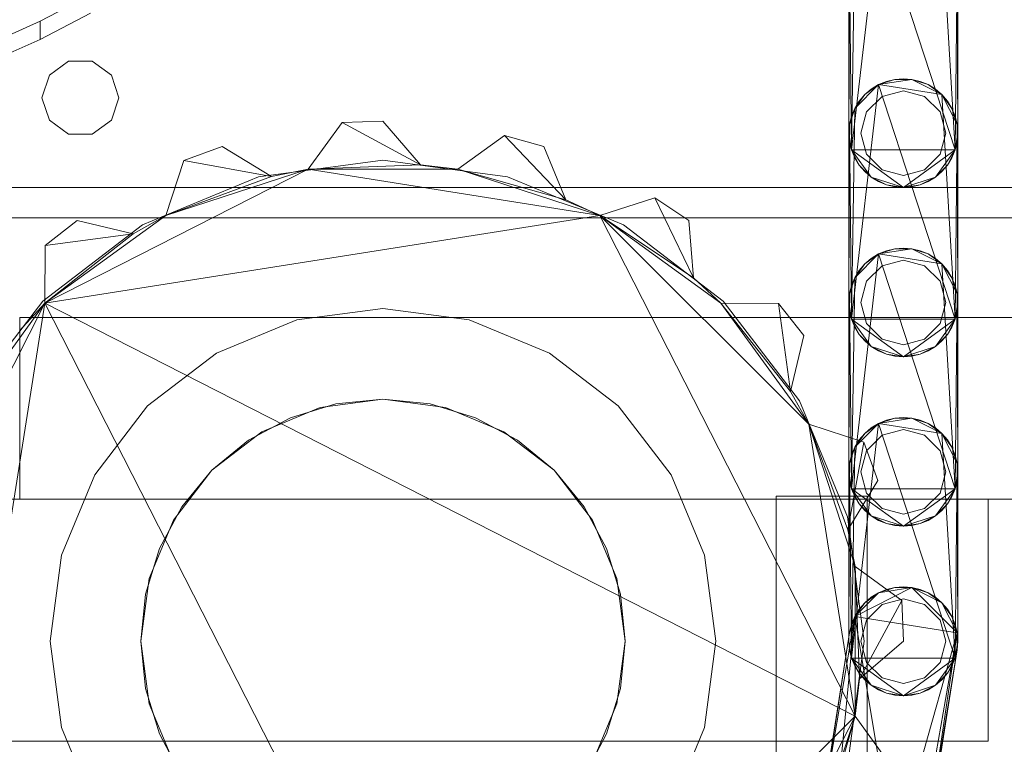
# Model space of a CAD drawing. Header units: millimetres. Extents: x -3490 to 61924, y -72580 to 6847.
# Tile 1026 of 1056: x 59951 to 60114, y 1349 to 1469. Entities that reach past the tile are written whole.
import ezdxf

# ---------------------------------------------------------------- set-up
doc = ezdxf.new("R2010")
doc.units = ezdxf.units.MM
doc.layers.add('lateral_secador', color=7, linetype='Continuous', lineweight=0)

msp = doc.modelspace()

# ---------------------------------------------------------------- linework, layer by layer
at = {"layer": 'lateral_secador'}
for p, q in [((60088.575, 1447.719), (60093.048, 1486.519)), ((60093.048, 1486.519), (60105.692, 1447.719)), ((60103.497, 1484.864), (60105.692, 1447.719)), ((60088.575, 1447.719), (60089.114, 1482.586)), ((60088.134, 1450.5), (60088.245, 1479.908)), ((60088.575, 1447.719), (60088.245, 1479.908)), ((60106.023, 1479.908), (60105.692, 1447.719)), ((60106.023, 1479.908), (60106.134, 1450.5)), ((60088.134, 1478.5), (60088.134, 1450.5)), ((60106.134, 1450.5), (60106.134, 1478.5)), ((59962.801, 1473.341), (59954.467, 1469)), ((59962.801, 1470.341), (59954.467, 1466)), ((59954.467, 1469), (59946.134, 1465.272)), ((59954.467, 1469), (59954.467, 1466)), ((59954.467, 1466), (59946.134, 1462.272)), ((59959.172, 1462.389), (59955.997, 1460.082)), ((59963.096, 1462.389), (59959.172, 1462.389)), ((59966.271, 1460.082), (59963.096, 1462.389)), ((59955.997, 1460.082), (59954.784, 1456.35)), ((59967.484, 1456.35), (59966.271, 1460.082)), ((60088.575, 1419.719), (60093.048, 1458.519)), ((60089.114, 1454.586), (60093.048, 1458.519)), ((60090.771, 1456.864), (60093.048, 1458.519)), ((60093.048, 1458.519), (60091.843, 1457.781)), ((60093.048, 1458.519), (60095.726, 1459.389)), ((60093.048, 1458.519), (60098.542, 1459.389)), ((60094.353, 1459.059), (60093.048, 1458.519)), ((60093.048, 1458.519), (60103.497, 1456.864)), ((60093.048, 1458.519), (60105.692, 1419.719)), ((60095.726, 1459.389), (60094.353, 1459.059)), ((60097.134, 1459.5), (60095.726, 1459.389)), ((60095.726, 1459.389), (60098.542, 1459.389)), ((60098.542, 1459.389), (60097.134, 1459.5)), ((60098.542, 1459.389), (60101.22, 1458.519)), ((60099.915, 1459.059), (60098.542, 1459.389)), ((60098.542, 1459.389), (60103.497, 1456.864)), ((60101.22, 1458.519), (60099.915, 1459.059)), ((60101.22, 1458.519), (60103.497, 1456.864)), ((60102.425, 1457.781), (60101.22, 1458.519)), ((60089.114, 1454.586), (60090.771, 1456.864)), ((60090.771, 1456.864), (60089.853, 1455.79)), ((60091.843, 1457.781), (60090.771, 1456.864)), ((60093.634, 1456.562), (60091.072, 1454)), ((60097.134, 1457.5), (60093.634, 1456.562)), ((60100.634, 1456.562), (60097.134, 1457.5)), ((60103.196, 1454), (60100.634, 1456.562)), ((60103.497, 1456.864), (60102.425, 1457.781)), ((60103.497, 1456.864), (60105.153, 1454.586)), ((60104.415, 1455.79), (60103.497, 1456.864)), ((60103.497, 1456.864), (60106.023, 1451.908)), ((60103.497, 1456.864), (60105.692, 1419.719)), ((59954.784, 1456.35), (59955.997, 1452.618)), ((59966.271, 1452.618), (59967.484, 1456.35)), ((60089.853, 1455.79), (60089.114, 1454.586)), ((60105.153, 1454.586), (60104.415, 1455.79)), ((60088.245, 1451.908), (60089.114, 1454.586)), ((60088.575, 1453.281), (60088.245, 1451.908)), ((60089.114, 1454.586), (60088.575, 1453.281)), ((60088.575, 1419.719), (60089.114, 1454.586)), ((60091.072, 1454), (60090.134, 1450.5)), ((60104.134, 1450.5), (60103.196, 1454)), ((60105.153, 1454.586), (60106.023, 1451.908)), ((60105.692, 1453.281), (60105.153, 1454.586)), ((60106.023, 1451.908), (60105.692, 1453.281)), ((59955.997, 1452.618), (59959.172, 1450.311)), ((59963.096, 1450.311), (59966.271, 1452.618)), ((60004.386, 1452.235), (59998.776, 1444.527)), ((60011.134, 1452.5), (60004.386, 1452.235)), ((60004.386, 1452.235), (60017.333, 1445.256)), ((60017.333, 1445.256), (60011.134, 1452.5)), ((60088.134, 1422.5), (60088.245, 1451.908)), ((60088.245, 1451.908), (60088.134, 1450.5)), ((60088.575, 1419.719), (60088.245, 1451.908)), ((60106.023, 1451.908), (60105.692, 1419.719)), ((60106.023, 1451.908), (60106.134, 1422.5)), ((60106.134, 1450.5), (60106.023, 1451.908)), ((59959.172, 1450.311), (59963.096, 1450.311)), ((60031.21, 1450.124), (60023.491, 1444.527)), ((60031.21, 1450.124), (60041.366, 1439.486)), ((60037.71, 1448.291), (60031.21, 1450.124)), ((60088.134, 1450.5), (60088.134, 1422.5)), ((60088.575, 1447.719), (60088.134, 1450.5)), ((60088.134, 1450.5), (60088.245, 1449.092)), ((60090.134, 1450.5), (60091.072, 1447)), ((60103.196, 1447), (60104.134, 1450.5)), ((60106.134, 1450.5), (60105.692, 1447.719)), ((60106.023, 1449.092), (60106.134, 1450.5)), ((60106.134, 1422.5), (60106.134, 1450.5)), ((59984.558, 1448.291), (59978.224, 1445.954)), ((59992.692, 1443.317), (59984.558, 1448.291)), ((60041.366, 1439.486), (60037.71, 1448.291)), ((60088.245, 1449.092), (60088.575, 1447.719)), ((60105.692, 1447.719), (60106.023, 1449.092)), ((60089.853, 1445.21), (60088.575, 1447.719)), ((60088.575, 1447.719), (60089.114, 1446.414)), ((60091.843, 1443.219), (60088.575, 1447.719)), ((60097.134, 1441.5), (60088.575, 1447.719)), ((60105.692, 1447.719), (60088.575, 1447.719)), ((60091.072, 1447), (60093.634, 1444.438)), ((60105.692, 1447.719), (60097.134, 1441.5)), ((60100.634, 1444.438), (60103.196, 1447)), ((60105.692, 1447.719), (60102.425, 1443.219)), ((60105.692, 1447.719), (60104.415, 1445.21)), ((60105.153, 1446.414), (60105.692, 1447.719)), ((59978.224, 1445.954), (59975.269, 1436.89)), ((59978.224, 1445.954), (59992.692, 1443.317)), ((60011.134, 1446), (59990.558, 1443.291)), ((59998.776, 1444.527), (60017.333, 1445.256)), ((60031.71, 1443.291), (60011.134, 1446)), ((60023.491, 1444.527), (60017.333, 1445.256)), ((60089.114, 1446.414), (60089.853, 1445.21)), ((60091.843, 1443.219), (60089.853, 1445.21)), ((60089.853, 1445.21), (60090.771, 1444.136)), ((60104.415, 1445.21), (60102.425, 1443.219)), ((60103.497, 1444.136), (60104.415, 1445.21)), ((60104.415, 1445.21), (60105.153, 1446.414)), ((59955.273, 1422.361), (59998.776, 1444.527)), ((59975.269, 1436.89), (59998.776, 1444.527)), ((59998.776, 1444.527), (59992.692, 1443.317)), ((59998.776, 1444.527), (60023.491, 1444.527)), ((59998.776, 1444.527), (60046.999, 1436.89)), ((60023.491, 1444.527), (60041.366, 1439.486)), ((60023.491, 1444.527), (60046.999, 1436.89)), ((60090.771, 1444.136), (60091.843, 1443.219)), ((60093.634, 1444.438), (60097.134, 1443.5)), ((60097.134, 1443.5), (60100.634, 1444.438)), ((60102.425, 1443.219), (60103.497, 1444.136)), ((59990.558, 1443.291), (59971.384, 1435.349)), ((59975.269, 1436.89), (59992.692, 1443.317)), ((60050.884, 1435.349), (60031.71, 1443.291)), ((60094.353, 1441.941), (60091.843, 1443.219)), ((60091.843, 1443.219), (60093.048, 1442.481)), ((60097.134, 1441.5), (60091.843, 1443.219)), ((60093.048, 1442.481), (60094.353, 1441.941)), ((60097.134, 1441.5), (60094.353, 1441.941)), ((60094.353, 1441.941), (60095.726, 1441.611)), ((60102.425, 1443.219), (60097.134, 1441.5)), ((60099.915, 1441.941), (60097.134, 1441.5)), ((60098.542, 1441.611), (60099.915, 1441.941)), ((60102.425, 1443.219), (60099.915, 1441.941)), ((60099.915, 1441.941), (60101.22, 1442.481)), ((60101.22, 1442.481), (60102.425, 1443.219)), ((59846.134, 1441.5), (60176.134, 1441.5)), ((60095.726, 1441.611), (60097.134, 1441.5)), ((60097.134, 1441.5), (60098.542, 1441.611)), ((60046.999, 1436.89), (60041.366, 1439.486)), ((60056.069, 1439.827), (60046.999, 1436.89)), ((60056.069, 1439.827), (60062.441, 1426.572)), ((60061.683, 1436.075), (60056.069, 1439.827)), ((59955.273, 1422.361), (59975.269, 1436.89)), ((59955.273, 1422.361), (60046.999, 1436.89)), ((59975.269, 1436.89), (59969.857, 1433.859)), ((60046.999, 1436.89), (60062.441, 1426.572)), ((60046.999, 1436.89), (60066.995, 1422.361)), ((60046.999, 1436.89), (60081.523, 1402.365)), ((60046.999, 1436.89), (60089.161, 1354.142)), ((59846.134, 1436.5), (60176.134, 1436.5)), ((59971.384, 1435.349), (59954.919, 1422.715)), ((59960.585, 1436.075), (59955.282, 1431.895)), ((59969.857, 1433.859), (59960.585, 1436.075)), ((60067.349, 1422.715), (60050.884, 1435.349)), ((60062.441, 1426.572), (60061.683, 1436.075)), ((59955.273, 1422.361), (59969.857, 1433.859)), ((59955.282, 1431.895), (59969.857, 1433.859)), ((59955.282, 1431.895), (59955.273, 1422.361)), ((60088.575, 1391.719), (60093.048, 1430.519)), ((60089.114, 1426.586), (60093.048, 1430.519)), ((60090.771, 1428.864), (60093.048, 1430.519)), ((60093.048, 1430.519), (60091.843, 1429.781)), ((60093.048, 1430.519), (60095.726, 1431.389)), ((60093.048, 1430.519), (60098.542, 1431.389)), ((60094.353, 1431.059), (60093.048, 1430.519)), ((60093.048, 1430.519), (60103.497, 1428.864)), ((60093.048, 1430.519), (60105.692, 1391.719)), ((60095.726, 1431.389), (60094.353, 1431.059)), ((60097.134, 1431.5), (60095.726, 1431.389)), ((60095.726, 1431.389), (60098.542, 1431.389)), ((60098.542, 1431.389), (60097.134, 1431.5)), ((60098.542, 1431.389), (60101.22, 1430.519)), ((60099.915, 1431.059), (60098.542, 1431.389)), ((60098.542, 1431.389), (60103.497, 1428.864)), ((60101.22, 1430.519), (60099.915, 1431.059)), ((60101.22, 1430.519), (60103.497, 1428.864)), ((60102.425, 1429.781), (60101.22, 1430.519)), ((60089.114, 1426.586), (60090.771, 1428.864)), ((60090.771, 1428.864), (60089.853, 1427.79)), ((60091.843, 1429.781), (60090.771, 1428.864)), ((60097.134, 1429.5), (60093.634, 1428.562)), ((60100.634, 1428.562), (60097.134, 1429.5)), ((60103.497, 1428.864), (60102.425, 1429.781)), ((60103.497, 1428.864), (60105.153, 1426.586)), ((60104.415, 1427.79), (60103.497, 1428.864)), ((60103.497, 1428.864), (60106.023, 1423.908)), ((60103.497, 1428.864), (60105.692, 1391.719)), ((60089.853, 1427.79), (60089.114, 1426.586)), ((60093.634, 1428.562), (60091.072, 1426)), ((60103.196, 1426), (60100.634, 1428.562)), ((60105.153, 1426.586), (60104.415, 1427.79)), ((60066.995, 1422.361), (60062.441, 1426.572)), ((60088.245, 1423.908), (60089.114, 1426.586)), ((60089.114, 1426.586), (60088.575, 1425.281)), ((60088.575, 1391.719), (60089.114, 1426.586)), ((60091.072, 1426), (60090.134, 1422.5)), ((60104.134, 1422.5), (60103.196, 1426)), ((60105.153, 1426.586), (60106.023, 1423.908)), ((60105.692, 1425.281), (60105.153, 1426.586)), ((60088.134, 1394.5), (60088.245, 1423.908)), ((60088.245, 1423.908), (60088.134, 1422.5)), ((60088.575, 1425.281), (60088.245, 1423.908)), ((60088.575, 1391.719), (60088.245, 1423.908)), ((60106.023, 1423.908), (60105.692, 1425.281)), ((60106.023, 1423.908), (60105.692, 1391.719)), ((60106.023, 1423.908), (60106.134, 1394.5)), ((60106.134, 1422.5), (60106.023, 1423.908)), ((59933.107, 1378.858), (59955.273, 1422.361)), ((59940.745, 1402.365), (59955.273, 1422.361)), ((59940.745, 1330.635), (59955.273, 1422.361)), ((59954.919, 1422.715), (59942.285, 1406.25)), ((59955.273, 1422.361), (59951.062, 1417.806)), ((59955.273, 1422.361), (60089.161, 1354.142)), ((60023.491, 1288.473), (59955.273, 1422.361)), ((60066.995, 1422.361), (60078.493, 1407.777)), ((60076.528, 1422.353), (60066.995, 1422.361)), ((60066.995, 1422.361), (60081.523, 1402.365)), ((60079.983, 1406.25), (60067.349, 1422.715)), ((60076.528, 1422.353), (60078.493, 1407.777)), ((60080.71, 1417.05), (60076.528, 1422.353)), ((60088.134, 1422.5), (60088.134, 1394.5)), ((60088.575, 1419.719), (60088.134, 1422.5)), ((60088.134, 1422.5), (60088.245, 1421.092)), ((60090.134, 1422.5), (60091.072, 1419)), ((60103.196, 1419), (60104.134, 1422.5)), ((60106.134, 1422.5), (60105.692, 1419.719)), ((60106.023, 1421.092), (60106.134, 1422.5)), ((60106.134, 1394.5), (60106.134, 1422.5)), ((60011.134, 1421.5), (59996.899, 1419.626)), ((60025.369, 1419.626), (60011.134, 1421.5)), ((60088.245, 1421.092), (60088.575, 1419.719)), ((60105.692, 1419.719), (60106.023, 1421.092)), ((59951.134, 1420), (60231.134, 1420)), ((59951.134, 1420), (59951.134, 1390)), ((59996.899, 1419.626), (59983.634, 1414.131)), ((60038.634, 1414.131), (60025.369, 1419.626)), ((60089.853, 1417.21), (60088.575, 1419.719)), ((60088.575, 1419.719), (60089.114, 1418.414)), ((60091.843, 1415.219), (60088.575, 1419.719)), ((60097.134, 1413.5), (60088.575, 1419.719)), ((60105.692, 1419.719), (60088.575, 1419.719)), ((60091.072, 1419), (60093.634, 1416.438)), ((60105.692, 1419.719), (60097.134, 1413.5)), ((60100.634, 1416.438), (60103.196, 1419)), ((60105.692, 1419.719), (60102.425, 1415.219)), ((60105.692, 1419.719), (60104.415, 1417.21)), ((60105.153, 1418.414), (60105.692, 1419.719)), ((60089.114, 1418.414), (60089.853, 1417.21)), ((60104.415, 1417.21), (60105.153, 1418.414)), ((60078.493, 1407.777), (60080.71, 1417.05)), ((60091.843, 1415.219), (60089.853, 1417.21)), ((60089.853, 1417.21), (60090.771, 1416.136)), ((60090.771, 1416.136), (60091.843, 1415.219)), ((60093.634, 1416.438), (60097.134, 1415.5)), ((60097.134, 1415.5), (60100.634, 1416.438)), ((60104.415, 1417.21), (60102.425, 1415.219)), ((60102.425, 1415.219), (60103.497, 1416.136)), ((60103.497, 1416.136), (60104.415, 1417.21)), ((59983.634, 1414.131), (59972.243, 1405.391)), ((60050.025, 1405.391), (60038.634, 1414.131)), ((60094.353, 1413.941), (60091.843, 1415.219)), ((60091.843, 1415.219), (60093.048, 1414.481)), ((60097.134, 1413.5), (60091.843, 1415.219)), ((60093.048, 1414.481), (60094.353, 1413.941)), ((60102.425, 1415.219), (60097.134, 1413.5)), ((60102.425, 1415.219), (60099.915, 1413.941)), ((60099.915, 1413.941), (60101.22, 1414.481)), ((60101.22, 1414.481), (60102.425, 1415.219)), ((60097.134, 1413.5), (60094.353, 1413.941)), ((60094.353, 1413.941), (60095.726, 1413.611)), ((60095.726, 1413.611), (60097.134, 1413.5)), ((60099.915, 1413.941), (60097.134, 1413.5)), ((60097.134, 1413.5), (60098.542, 1413.611)), ((60098.542, 1413.611), (60099.915, 1413.941)), ((60081.523, 1402.365), (60078.493, 1407.777)), ((60011.134, 1406.5), (60000.781, 1405.137)), ((60011.134, 1406.5), (60003.33, 1405.731)), ((60018.937, 1405.731), (60011.134, 1406.5)), ((60021.487, 1405.137), (60011.134, 1406.5)), ((60087.925, 1387.076), (60079.983, 1406.25)), ((59972.243, 1405.391), (59963.502, 1394)), ((60000.781, 1405.137), (59991.134, 1401.141)), ((60003.33, 1405.731), (59995.827, 1403.455)), ((60026.441, 1403.455), (60018.937, 1405.731)), ((60031.134, 1401.141), (60021.487, 1405.137)), ((60058.765, 1394), (60050.025, 1405.391)), ((59995.827, 1403.455), (59988.911, 1399.759)), ((60033.357, 1399.759), (60026.441, 1403.455)), ((60093.048, 1402.519), (60095.726, 1403.389)), ((60093.048, 1402.519), (60098.542, 1403.389)), ((60094.353, 1403.059), (60093.048, 1402.519)), ((60095.726, 1403.389), (60094.353, 1403.059)), ((60097.134, 1403.5), (60095.726, 1403.389)), ((60095.726, 1403.389), (60098.542, 1403.389)), ((60098.542, 1403.389), (60097.134, 1403.5)), ((60098.542, 1403.389), (60101.22, 1402.519)), ((60099.915, 1403.059), (60098.542, 1403.389)), ((60098.542, 1403.389), (60103.497, 1400.864)), ((60101.22, 1402.519), (60099.915, 1403.059)), ((59991.134, 1401.141), (59982.85, 1394.784)), ((60039.418, 1394.784), (60031.134, 1401.141)), ((60081.523, 1402.365), (60087.95, 1384.942)), ((60090.587, 1399.411), (60081.523, 1402.365)), ((60081.523, 1402.365), (60089.161, 1378.858)), ((60081.523, 1402.365), (60089.161, 1354.142)), ((60088.575, 1363.719), (60093.048, 1402.519)), ((60089.114, 1398.586), (60093.048, 1402.519)), ((60090.771, 1400.864), (60093.048, 1402.519)), ((60091.843, 1401.781), (60090.771, 1400.864)), ((60093.048, 1402.519), (60091.843, 1401.781)), ((60093.048, 1402.519), (60103.497, 1400.864)), ((60093.048, 1402.519), (60105.692, 1363.719)), ((60097.134, 1401.5), (60093.634, 1400.562)), ((60100.634, 1400.562), (60097.134, 1401.5)), ((60101.22, 1402.519), (60103.497, 1400.864)), ((60102.425, 1401.781), (60101.22, 1402.519)), ((60103.497, 1400.864), (60102.425, 1401.781)), ((59988.911, 1399.759), (59982.85, 1394.784)), ((60039.418, 1394.784), (60033.357, 1399.759)), ((60090.587, 1399.411), (60087.95, 1384.942)), ((60089.114, 1398.586), (60090.771, 1400.864)), ((60089.853, 1399.79), (60089.114, 1398.586)), ((60090.771, 1400.864), (60089.853, 1399.79)), ((60092.925, 1393.075), (60090.587, 1399.411)), ((60093.634, 1400.562), (60091.072, 1398)), ((60103.196, 1398), (60100.634, 1400.562)), ((60103.497, 1400.864), (60105.153, 1398.586)), ((60104.415, 1399.79), (60103.497, 1400.864)), ((60103.497, 1400.864), (60106.023, 1395.908)), ((60103.497, 1400.864), (60105.692, 1363.719)), ((60105.153, 1398.586), (60104.415, 1399.79)), ((60088.245, 1395.908), (60089.114, 1398.586)), ((60089.114, 1398.586), (60088.575, 1397.281)), ((60088.575, 1363.719), (60089.114, 1398.586)), ((60091.072, 1398), (60090.134, 1394.5)), ((60104.134, 1394.5), (60103.196, 1398)), ((60105.153, 1398.586), (60106.023, 1395.908)), ((60105.692, 1397.281), (60105.153, 1398.586)), ((60088.575, 1397.281), (60088.245, 1395.908)), ((60106.023, 1395.908), (60105.692, 1397.281)), ((59982.85, 1394.784), (59976.493, 1386.5)), ((59982.85, 1394.784), (59977.875, 1388.723)), ((60044.393, 1388.723), (60039.418, 1394.784)), ((60045.775, 1386.5), (60039.418, 1394.784)), ((60088.134, 1366.5), (60088.245, 1395.908)), ((60088.245, 1395.908), (60088.134, 1394.5)), ((60088.575, 1363.719), (60088.245, 1395.908)), ((60106.023, 1395.908), (60105.692, 1363.719)), ((60106.023, 1395.908), (60106.134, 1366.5)), ((60106.134, 1394.5), (60106.023, 1395.908)), ((59963.502, 1394), (59958.008, 1380.735)), ((60064.26, 1380.735), (60058.765, 1394)), ((60087.95, 1384.942), (60092.925, 1393.075)), ((60088.134, 1394.5), (60088.134, 1366.5)), ((60088.575, 1391.719), (60088.134, 1394.5)), ((60088.134, 1394.5), (60088.245, 1393.092)), ((60088.245, 1393.092), (60088.575, 1391.719)), ((60090.134, 1394.5), (60091.072, 1391)), ((60103.196, 1391), (60104.134, 1394.5)), ((60106.134, 1394.5), (60105.692, 1391.719)), ((60105.692, 1391.719), (60106.023, 1393.092)), ((60106.023, 1393.092), (60106.134, 1394.5)), ((60106.134, 1366.5), (60106.134, 1394.5)), ((60089.853, 1389.21), (60088.575, 1391.719)), ((60088.575, 1391.719), (60089.114, 1390.414)), ((60091.843, 1387.219), (60088.575, 1391.719)), ((60097.134, 1385.5), (60088.575, 1391.719)), ((60105.692, 1391.719), (60088.575, 1391.719)), ((60105.692, 1391.719), (60097.134, 1385.5)), ((60105.692, 1391.719), (60102.425, 1387.219)), ((60105.692, 1391.719), (60104.415, 1389.21)), ((60105.153, 1390.414), (60105.692, 1391.719)), ((40811.134, 1390), (60111.134, 1390)), ((59951.134, 1390), (60231.134, 1390)), ((60076.134, 1390.5), (60091.134, 1390.5)), ((60076.134, 1390.5), (60076.134, 1304.5)), ((60089.114, 1390.414), (60089.853, 1389.21)), ((60091.072, 1391), (60093.634, 1388.438)), ((60091.134, 1304.5), (60091.134, 1390.5)), ((60100.634, 1388.438), (60103.196, 1391)), ((60104.415, 1389.21), (60105.153, 1390.414)), ((60111.134, 1350), (60111.134, 1390)), ((59977.875, 1388.723), (59974.179, 1381.807)), ((60048.089, 1381.807), (60044.393, 1388.723)), ((60091.843, 1387.219), (60089.853, 1389.21)), ((60089.853, 1389.21), (60090.771, 1388.136)), ((60090.771, 1388.136), (60091.843, 1387.219)), ((60093.634, 1388.438), (60097.134, 1387.5)), ((60097.134, 1387.5), (60100.634, 1388.438)), ((60104.415, 1389.21), (60102.425, 1387.219)), ((60102.425, 1387.219), (60103.497, 1388.136)), ((60103.497, 1388.136), (60104.415, 1389.21)), ((59976.493, 1386.5), (59972.497, 1376.853)), ((60049.771, 1376.853), (60045.775, 1386.5)), ((60090.634, 1366.5), (60087.925, 1387.076)), ((60094.353, 1385.941), (60091.843, 1387.219)), ((60091.843, 1387.219), (60093.048, 1386.481)), ((60097.134, 1385.5), (60091.843, 1387.219)), ((60093.048, 1386.481), (60094.353, 1385.941)), ((60102.425, 1387.219), (60097.134, 1385.5)), ((60102.425, 1387.219), (60099.915, 1385.941)), ((60099.915, 1385.941), (60101.22, 1386.481)), ((60101.22, 1386.481), (60102.425, 1387.219)), ((60089.161, 1378.858), (60087.95, 1384.942)), ((60097.134, 1385.5), (60094.353, 1385.941)), ((60094.353, 1385.941), (60095.726, 1385.611)), ((60095.726, 1385.611), (60097.134, 1385.5)), ((60099.915, 1385.941), (60097.134, 1385.5)), ((60097.134, 1385.5), (60098.542, 1385.611)), ((60098.542, 1385.611), (60099.915, 1385.941)), ((59974.179, 1381.807), (59971.902, 1374.304)), ((60050.365, 1374.304), (60048.089, 1381.807)), ((59958.008, 1380.735), (59956.134, 1366.5)), ((60066.134, 1366.5), (60064.26, 1380.735)), ((60089.161, 1378.858), (60089.89, 1360.302)), ((60096.868, 1373.247), (60089.161, 1378.858)), ((60089.161, 1378.858), (60089.161, 1354.142)), ((59972.497, 1376.853), (59971.134, 1366.5)), ((60051.134, 1366.5), (60049.771, 1376.853)), ((60089.114, 1370.586), (60098.542, 1375.389)), ((60093.048, 1374.519), (60095.726, 1375.389)), ((60093.048, 1374.519), (60098.542, 1375.389)), ((60094.353, 1375.059), (60093.048, 1374.519)), ((60095.726, 1375.389), (60094.353, 1375.059)), ((60097.134, 1375.5), (60095.726, 1375.389)), ((60095.726, 1375.389), (60098.542, 1375.389)), ((60098.542, 1375.389), (60097.134, 1375.5)), ((60098.542, 1375.389), (60101.22, 1374.519)), ((60099.915, 1375.059), (60098.542, 1375.389)), ((60098.542, 1375.389), (60103.497, 1372.864)), ((60098.542, 1375.389), (60106.023, 1367.908)), ((60101.22, 1374.519), (60099.915, 1375.059)), ((59971.902, 1374.304), (59971.134, 1366.5)), ((60051.134, 1366.5), (60050.365, 1374.304)), ((60089.114, 1370.586), (60093.048, 1374.519)), ((60090.771, 1372.864), (60093.048, 1374.519)), ((60091.843, 1373.781), (60090.771, 1372.864)), ((60093.048, 1374.519), (60091.843, 1373.781)), ((60097.134, 1373.5), (60093.634, 1372.562)), ((60100.634, 1372.562), (60097.134, 1373.5)), ((60101.22, 1374.519), (60103.497, 1372.864)), ((60102.425, 1373.781), (60101.22, 1374.519)), ((60103.497, 1372.864), (60102.425, 1373.781)), ((60089.114, 1370.586), (60090.771, 1372.864)), ((60089.853, 1371.79), (60089.114, 1370.586)), ((60090.771, 1372.864), (60089.853, 1371.79)), ((60096.868, 1373.247), (60089.89, 1360.302)), ((60093.634, 1372.562), (60091.072, 1370)), ((60097.134, 1366.5), (60096.868, 1373.247)), ((60103.196, 1370), (60100.634, 1372.562)), ((60103.497, 1372.864), (60105.153, 1370.586)), ((60104.415, 1371.79), (60103.497, 1372.864)), ((60103.497, 1372.864), (60106.023, 1367.908)), ((60105.153, 1370.586), (60104.415, 1371.79)), ((60083.925, 1339.925), (60089.114, 1370.586)), ((60085.644, 1334.635), (60089.114, 1370.586)), ((60088.245, 1367.908), (60089.114, 1370.586)), ((60089.114, 1370.586), (60088.575, 1369.281)), ((60089.114, 1370.586), (60106.023, 1367.908)), ((60095.706, 1331.365), (60089.114, 1370.586)), ((60105.153, 1370.586), (60106.023, 1367.908)), ((60105.692, 1369.281), (60105.153, 1370.586)), ((60088.575, 1369.281), (60088.245, 1367.908)), ((60091.072, 1370), (60090.134, 1366.5)), ((60104.134, 1366.5), (60103.196, 1370)), ((60106.023, 1367.908), (60105.692, 1369.281)), ((60083.925, 1339.925), (60088.245, 1367.908)), ((60088.245, 1367.908), (60084.036, 1341.332)), ((60106.023, 1367.908), (60095.706, 1331.365)), ((60106.023, 1367.908), (60100.206, 1334.635)), ((60106.023, 1367.908), (60101.483, 1337.143)), ((60106.023, 1367.908), (60106.023, 1365.092)), ((60106.134, 1366.5), (60106.023, 1367.908)), ((59956.134, 1366.5), (59958.008, 1352.265)), ((59971.134, 1366.5), (59971.902, 1358.696)), ((59971.134, 1366.5), (59972.497, 1356.147)), ((60049.771, 1356.147), (60051.134, 1366.5)), ((60050.365, 1358.696), (60051.134, 1366.5)), ((60064.26, 1352.265), (60066.134, 1366.5)), ((60087.925, 1345.924), (60090.634, 1366.5)), ((60088.575, 1363.719), (60088.134, 1366.5)), ((60088.134, 1366.5), (60088.245, 1365.092)), ((60089.89, 1360.302), (60097.134, 1366.5)), ((60090.134, 1366.5), (60091.072, 1363)), ((60103.196, 1363), (60104.134, 1366.5)), ((60106.134, 1366.5), (60105.692, 1363.719)), ((60106.023, 1365.092), (60106.134, 1366.5)), ((60088.245, 1365.092), (60088.575, 1363.719)), ((60089.853, 1361.21), (60088.575, 1363.719)), ((60088.575, 1363.719), (60089.114, 1362.414)), ((60091.843, 1359.219), (60088.575, 1363.719)), ((60097.134, 1357.5), (60088.575, 1363.719)), ((60105.692, 1363.719), (60088.575, 1363.719)), ((60105.692, 1363.719), (60097.134, 1357.5)), ((60106.023, 1365.092), (60101.483, 1337.143)), ((60101.814, 1338.517), (60106.023, 1365.092)), ((60105.692, 1363.719), (60102.425, 1359.219)), ((60105.692, 1363.719), (60104.415, 1361.21)), ((60105.153, 1362.414), (60105.692, 1363.719)), ((60105.692, 1363.719), (60106.023, 1365.092)), ((60089.114, 1362.414), (60089.853, 1361.21)), ((60091.072, 1363), (60093.634, 1360.438)), ((60100.634, 1360.438), (60103.196, 1363)), ((60104.415, 1361.21), (60105.153, 1362.414)), ((60091.843, 1359.219), (60089.853, 1361.21)), ((60089.853, 1361.21), (60090.771, 1360.136)), ((60093.634, 1360.438), (60097.134, 1359.5)), ((60097.134, 1359.5), (60100.634, 1360.438)), ((60104.415, 1361.21), (60102.425, 1359.219)), ((60103.497, 1360.136), (60104.415, 1361.21)), ((60089.161, 1354.142), (60089.89, 1360.302)), ((60090.771, 1360.136), (60091.843, 1359.219)), ((60094.353, 1357.941), (60091.843, 1359.219)), ((60091.843, 1359.219), (60093.048, 1358.481)), ((60097.134, 1357.5), (60091.843, 1359.219)), ((60102.425, 1359.219), (60097.134, 1357.5)), ((60102.425, 1359.219), (60099.915, 1357.941)), ((60101.22, 1358.481), (60102.425, 1359.219)), ((60102.425, 1359.219), (60103.497, 1360.136)), ((59971.902, 1358.696), (59974.179, 1351.193)), ((60048.089, 1351.193), (60050.365, 1358.696)), ((60093.048, 1358.481), (60094.353, 1357.941)), ((60097.134, 1357.5), (60094.353, 1357.941)), ((60094.353, 1357.941), (60095.726, 1357.611)), ((60095.726, 1357.611), (60097.134, 1357.5)), ((60099.915, 1357.941), (60097.134, 1357.5)), ((60097.134, 1357.5), (60098.542, 1357.611)), ((60098.542, 1357.611), (60099.915, 1357.941)), ((60099.915, 1357.941), (60101.22, 1358.481)), ((59972.497, 1356.147), (59976.493, 1346.5)), ((60045.775, 1346.5), (60049.771, 1356.147)), ((60089.161, 1354.142), (60023.491, 1288.473)), ((60089.161, 1354.142), (60066.995, 1310.639)), ((60089.161, 1354.142), (60081.523, 1330.635)), ((60089.161, 1354.142), (60084.12, 1336.268)), ((60094.757, 1346.424), (60089.161, 1354.142)), ((59958.008, 1352.265), (59963.502, 1339)), ((60058.765, 1339), (60064.26, 1352.265)), ((59974.179, 1351.193), (59977.875, 1344.277)), ((60044.393, 1344.277), (60048.089, 1351.193)), ((40811.134, 1350), (60111.134, 1350))]:
    msp.add_line(p, q, dxfattribs=at)

doc.saveas('drawing.dxf')
